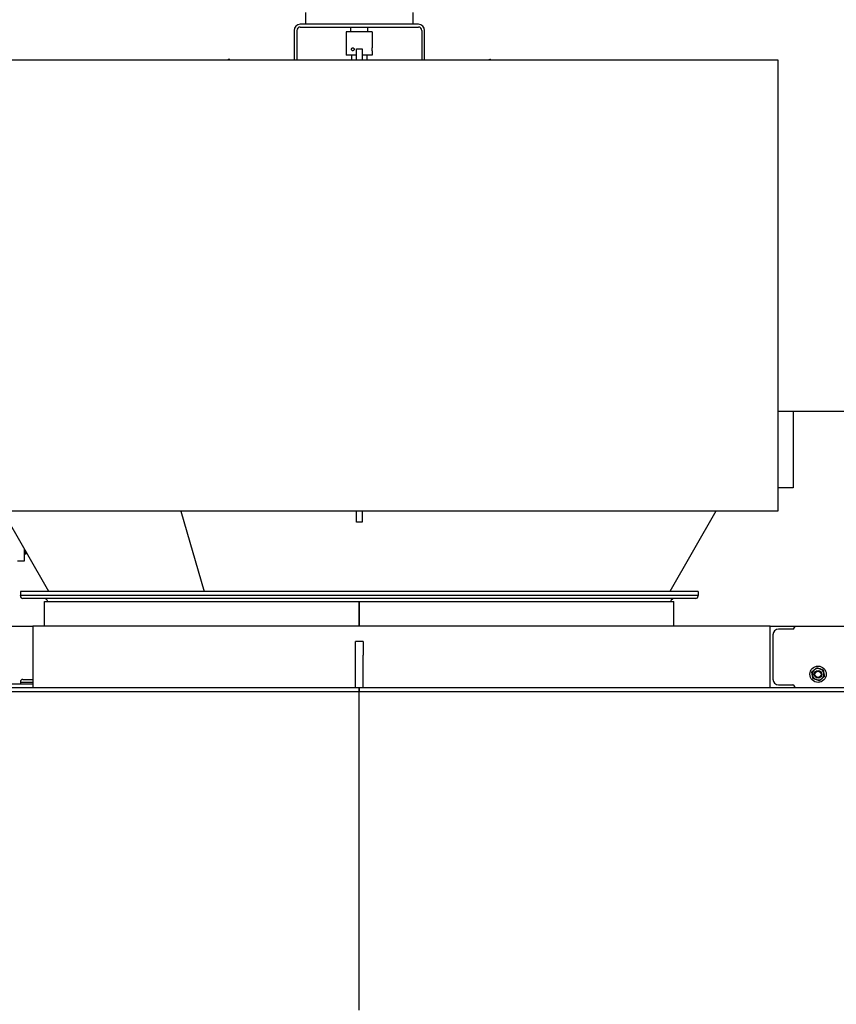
# Model space of a CAD drawing. Header units: inches. Extents: x 24 to 1128, y -69 to 748.
# Tile 310 of 656: x 397 to 450, y 614 to 678. Entities that reach past the tile are written whole.
import ezdxf

# ---------------------------------------------------------------- set-up
doc = ezdxf.new("R2010")
doc.units = ezdxf.units.IN
doc.header["$LTSCALE"] = 32
doc.header["$MEASUREMENT"] = 0
doc.layers.add('Dimension (ANSI)', color=7, linetype='Continuous', lineweight=25)
doc.layers.add('Visible (ANSI)', color=7, linetype='Continuous', lineweight=30)
doc.styles.add('Note Text (ANSI)', font='tahoma.ttf')
doc.dimstyles.new('SB Fraction-16 (ANSI)', dxfattribs={"dimscale": 32, "dimtxt": 0.125, "dimasz": 0.098425, "dimexe": 0.125, "dimexo": 0.0625, "dimgap": 0.031496, "dimtad": 0, "dimtih": 1, "dimtoh": 1, "dimdec": 4, "dimrnd": 1e-08, "dimzin": 0, "dimdsep": 46, "dimlunit": 5, "dimtxsty": 'Note Text (ANSI)', "dimcen": 0.09, "dimdle": 0.393701, "dimclrd": 256, "dimclre": 256, "dimclrt": 256, "dimadec": 0, "dimazin": 3, "dimtfac": 0.96, "dimtofl": 0, "dimtmove": 0, "dimatfit": 3, "dimfxl": 1, "dimfrac": 2, "dimtolj": 1, "dimtzin": 12, "dimlwd": -1, "dimlwe": -1, "dimarcsym": 0})

# ---------------------------------------------------------------- blocks, each defined once
blk = doc.blocks.new('*D18')
at = {"layer": 'Defpoints', "color": 0, "transparency": 16777216}
for p in [(496.281, 687.669), (344.474, 549.669), (496.281, 549.669)]:
    blk.add_point(p, dxfattribs=at)
at = {"layer": 'Dimension (ANSI)', "transparency": 16777216}
for p, q in [((494.281, 687.669), (340.474, 687.669)), ((344.474, 684.519), (344.474, 621.768)), ((344.474, 552.818), (344.474, 615.569)), ((494.281, 549.669), (340.474, 549.669))]:
    blk.add_line(p, q, dxfattribs=at)
for points in [[(343.949, 684.519), (344.999, 684.519), (344.474, 687.669)], [(343.949, 552.818), (344.999, 552.818), (344.474, 549.669)]]:
    blk.add_solid(points, dxfattribs=at)
at = {"layer": 'Dimension (ANSI)', "transparency": 16777216, "insert": (340.372, 620.76), "char_height": 4, "attachment_point": 1, "style": 'Note Text (ANSI)'}
blk.add_mtext('\\A1;138', dxfattribs=at)

msp = doc.modelspace()

# ---------------------------------------------------------------- linework, layer by layer
at = {"layer": 'Visible (ANSI)'}
for p, q in [((415.46313, 678.6195), (415.46313, 677.85115)), ((422.47313, 677.85115), (422.47313, 678.6195)), ((422.82038, 677.85115), (415.11588, 677.85115)), ((415.11588, 677.67215), (422.82038, 677.67215)), ((418.41813, 677.35115), (418.41813, 677.67215)), ((419.51813, 677.35115), (419.51813, 677.67215)), ((414.71813, 677.4534), (414.71813, 675.54353)), ((414.89713, 677.4534), (414.89713, 675.54353)), ((419.81188, 677.35115), (418.12438, 677.35115)), ((418.12438, 677.35115), (418.12438, 675.85115)), ((419.81188, 677.35115), (419.81188, 676.32415)), ((423.03913, 677.4534), (423.03913, 675.54353)), ((423.21813, 675.54353), (423.21813, 677.4534)), ((418.78063, 675.54353), (418.78063, 676.26228)), ((418.78063, 676.26228), (419.15563, 676.26228)), ((419.15563, 676.26228), (419.15563, 675.54353)), ((410.53063, 675.56353), (410.46813, 675.56353)), ((410.53063, 675.54353), (410.53063, 675.56353)), ((418.78063, 675.85115), (418.12438, 675.85115)), ((418.46813, 675.85115), (418.46813, 675.54353)), ((419.81188, 675.85115), (419.15563, 675.85115)), ((419.46813, 675.85115), (419.46813, 675.54353)), ((419.81188, 676.12815), (419.81188, 675.85115)), ((427.40563, 675.56353), (427.46813, 675.56353)), ((427.40563, 675.54353), (427.40563, 675.56353)), ((391.71813, 675.54353), (446.21813, 675.54353)), ((446.21813, 675.54353), (446.21813, 646.16853)), ((446.21813, 652.66853), (447.21813, 652.66853)), ((447.21813, 652.66853), (457.15563, 652.66853)), ((447.21813, 652.66853), (447.21813, 647.66853)), ((447.21813, 647.66853), (446.21813, 647.66853)), ((446.21813, 646.16853), (391.71813, 646.16853)), ((398.75068, 640.91853), (395.74768, 646.16853)), ((407.35791, 646.16853), (408.85941, 640.91853)), ((407.35791, 646.16853), (408.85941, 640.91853)), ((418.78063, 645.44978), (418.78063, 646.16853)), ((419.15563, 646.16853), (419.15563, 645.44978)), ((442.18858, 646.16853), (439.18558, 640.91853)), ((442.18858, 646.16853), (439.18558, 640.91853)), ((419.15563, 645.44978), (418.78063, 645.44978)), ((397.15863, 642.91603), (397.15863, 643.70184)), ((397.25563, 643.35251), (397.25563, 643.53226)), ((396.71863, 642.91603), (397.15863, 642.91603)), ((397.25563, 643.35251), (397.15863, 643.35251)), ((397.25563, 643.50876), (397.283, 643.46136)), ((397.302, 643.45119), (397.28913, 643.45119)), ((441.03063, 640.91853), (396.90563, 640.91853)), ((396.90563, 640.91853), (396.90563, 640.66853)), ((441.03063, 640.66853), (396.90563, 640.66853)), ((441.03063, 640.66853), (396.90563, 640.66853)), ((396.90563, 640.63733), (396.90563, 640.66853)), ((440.87433, 640.48103), (397.06193, 640.48103)), ((441.03063, 640.91853), (441.03063, 640.66853)), ((441.03063, 640.63733), (441.03063, 640.66853)), ((398.47663, 640.28333), (418.95237, 640.28333)), ((398.47663, 638.66853), (398.47663, 640.28333)), ((418.9525, 640.28333), (418.95237, 640.28333)), ((418.95237, 638.66853), (418.95237, 640.28333)), ((418.9525, 638.66853), (418.9525, 640.28333)), ((418.9839, 640.28333), (418.98376, 640.28333)), ((418.98376, 638.66853), (418.98376, 640.28333)), ((418.9839, 640.28333), (439.45963, 640.28333)), ((418.9839, 638.66853), (418.9839, 640.28333)), ((439.45963, 638.66853), (439.45963, 640.28333)), ((392.21813, 638.66853), (397.71813, 638.66853)), ((397.71813, 638.66853), (397.71813, 634.66853)), ((445.71813, 638.66853), (397.71813, 638.66853)), ((445.71813, 638.66853), (447.30213, 638.66853)), ((445.71813, 635.16853), (445.71813, 638.66853)), ((447.21013, 638.48453), (446.27013, 638.48453)), ((447.30213, 638.66853), (447.30213, 638.57653)), ((447.30213, 638.66853), (471.28063, 638.66853)), ((445.90213, 638.11653), (445.90213, 635.22053)), ((418.71813, 636.79353), (418.71813, 637.66853)), ((419.21813, 637.66853), (418.71813, 637.66853)), ((419.21813, 637.66853), (419.21813, 636.79353)), ((418.71813, 634.66853), (418.71813, 636.79353)), ((419.21813, 634.66853), (419.21813, 636.79353)), ((397.06193, 635.21063), (397.71813, 635.21063)), ((384.46443, 634.66853), (397.71813, 634.66853)), ((392.71813, 634.91853), (397.71813, 634.91853)), ((396.90563, 635.05433), (396.90563, 635.02313)), ((396.90563, 635.02313), (397.71813, 635.02313)), ((396.90563, 635.02313), (396.90563, 634.91853)), ((396.90563, 635.02313), (397.71813, 635.02313)), ((396.90563, 635.02313), (396.90563, 634.91853)), ((397.71813, 634.66853), (397.86824, 634.66853)), ((397.86824, 634.66853), (418.96555, 634.66853)), ((418.96555, 634.66853), (418.96813, 634.66853)), ((418.96813, 634.41853), (418.96813, 634.66853)), ((418.96813, 634.66853), (418.96813, 634.41853)), ((418.96813, 634.66853), (466.99154, 634.66853)), ((445.71813, 634.66853), (445.71813, 635.16853)), ((446.27013, 634.85253), (447.21013, 634.85253)), ((447.30213, 634.76053), (447.30213, 634.66853)), ((384.21443, 634.41853), (418.94495, 634.41853)), ((418.94495, 634.41853), (418.94495, 613.66853)), ((418.94495, 634.41853), (467.24154, 634.41853)), ((418.94495, 634.41853), (418.94495, 613.66853))]:
    msp.add_line(p, q, dxfattribs=at)
for radius in [0.53125, 0.25014, 0.25, 0.20281]:
    msp.add_circle((448.84313, 635.54353), radius, dxfattribs=at)
for centre, radius, start, end in [((415.11588, 677.4534), 0.39775, 90, 180), ((415.11588, 677.4534), 0.21875, 90, 180), ((422.82038, 677.4534), 0.39775, 0, 90), ((422.82038, 677.4534), 0.21875, 0, 90), ((410.46813, 675.43853), 0.125, 90, 122.8598804), ((427.46813, 675.43853), 0.125, 57.1401196, 90), ((397.06193, 640.63733), 0.1563, 180, 270), ((398.40563, 640.16853), 0.3125, 21.5528935, 90), ((439.53063, 640.16853), 0.3125, 90, 158.4471065), ((440.87433, 640.63733), 0.1563, 270, 0), ((446.27013, 638.11653), 0.368, 90, 180), ((447.21013, 638.57653), 0.092, 270, 0), ((448.84313, 635.54353), 0.375, 130.1606799, 190.1606799), ((448.84313, 635.54353), 0.375, 70.1606799, 130.1606799), ((448.84313, 635.54353), 0.375, 10.1606799, 70.1606799), ((397.06193, 635.05433), 0.1563, 90, 180), ((446.27013, 635.22053), 0.368, 180, 270), ((448.84313, 635.54353), 0.375, 190.1606799, 250.1606799), ((448.84313, 635.54353), 0.375, 250.1606799, 310.1606799), ((448.84313, 635.54353), 0.375, 310.1606799, 10.1606799), ((447.21013, 634.76053), 0.092, 0, 90)]:
    msp.add_arc(centre, radius, start, end, dxfattribs=at)
for points, knots in [([(418.54626, 676.12815), (418.53559, 676.12815), (418.52437, 676.13061), (418.504, 676.14062), (418.49484, 676.14816), (418.4805, 676.16555), (418.47435, 676.17656), (418.46623, 676.2007), (418.46424, 676.21383), (418.46424, 676.22615), (418.46424, 676.23847), (418.46623, 676.2516), (418.47435, 676.27574), (418.4805, 676.28675), (418.49484, 676.30414), (418.504, 676.31168), (418.52437, 676.32169), (418.53559, 676.32415), (418.54626, 676.32415)], [1.126270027, 1.126270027, 1.126270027, 1.126270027, 1.220125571, 1.220125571, 1.313981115, 1.313981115, 1.407837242, 1.407837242, 1.501693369, 1.501693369, 1.501693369, 1.595549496, 1.595549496, 1.689405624, 1.689405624, 1.783261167, 1.783261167, 1.877116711, 1.877116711, 1.877116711, 1.877116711]), ([(418.54626, 676.32415), (418.55692, 676.32415), (418.56844, 676.32169), (418.58989, 676.31168), (418.59981, 676.30414), (418.61558, 676.28675), (418.6225, 676.27574), (418.6317, 676.2516), (418.63398, 676.23847), (418.63398, 676.21383), (418.6317, 676.2007), (418.6225, 676.17656), (418.61558, 676.16555), (418.59981, 676.14816), (418.58989, 676.14062), (418.56844, 676.13061), (418.55692, 676.12815), (418.54626, 676.12815)], [0.375423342, 0.375423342, 0.375423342, 0.375423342, 0.469278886, 0.469278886, 0.56313443, 0.56313443, 0.656990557, 0.656990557, 0.750846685, 0.750846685, 0.844702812, 0.844702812, 0.938558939, 0.938558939, 1.032414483, 1.032414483, 1.126270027, 1.126270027, 1.126270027, 1.126270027]), ([(419.81188, 676.12815), (419.81188, 676.12815), (419.81159, 676.13061), (419.81051, 676.14062), (419.80975, 676.14816), (419.80832, 676.16555), (419.80755, 676.17656), (419.80647, 676.2007), (419.80617, 676.21383), (419.80617, 676.22615), (419.80617, 676.23847), (419.80647, 676.2516), (419.80755, 676.27574), (419.80832, 676.28675), (419.80975, 676.30414), (419.81051, 676.31168), (419.81159, 676.32169), (419.81188, 676.32415), (419.81188, 676.32415)], [1.126270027, 1.126270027, 1.126270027, 1.126270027, 1.220125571, 1.220125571, 1.313981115, 1.313981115, 1.407837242, 1.407837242, 1.501693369, 1.501693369, 1.501693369, 1.595549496, 1.595549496, 1.689405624, 1.689405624, 1.783261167, 1.783261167, 1.877116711, 1.877116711, 1.877116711, 1.877116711])]:
    msp.add_open_spline(points, degree=3, knots=knots, dxfattribs=at)
for points, weights in [([(397.26088, 643.52308), (397.26871, 643.48929), (397.28913, 643.45119)], [1.01820828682, 1.02279792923, 1]), ([(397.28913, 643.45119), (397.2859, 643.45634), (397.283, 643.46136)], [1, 1.00353685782, 1.0064145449]), ([(448.43582, 635.69049), (448.52449, 635.76532), (448.60128, 635.83012)], [1, 1.0379548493, 1]), ([(448.60128, 635.83012), (448.67807, 635.89492), (448.76675, 635.96975)], [1, 1.0379548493, 1]), ([(448.76675, 635.96975), (448.87588, 635.93037), (448.9704, 635.89627)], [1, 1.0379548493, 1]), ([(448.9704, 635.89627), (449.06492, 635.86217), (449.17406, 635.82279)], [1, 1.0379548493, 1]), ([(449.17406, 635.82279), (449.19453, 635.70859), (449.21225, 635.60968)], [1, 1.0379548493, 1]), ([(448.47401, 635.47738), (448.45629, 635.57628), (448.43582, 635.69049)], [1, 1.0379548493, 1]), ([(448.51221, 635.26427), (448.49174, 635.37847), (448.47401, 635.47738)], [1, 1.0379548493, 1]), ([(448.71586, 635.19079), (448.62135, 635.22489), (448.51221, 635.26427)], [1, 1.0379548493, 1]), ([(448.91952, 635.11731), (448.81038, 635.15669), (448.71586, 635.19079)], [1, 1.0379548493, 1]), ([(449.08498, 635.25694), (449.00819, 635.19214), (448.91952, 635.11731)], [1, 1.0379548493, 1]), ([(449.25045, 635.39657), (449.16177, 635.32174), (449.08498, 635.25694)], [1, 1.0379548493, 1]), ([(449.21225, 635.60968), (449.22998, 635.51078), (449.25045, 635.39657)], [1, 1.0379548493, 1])]:
    msp.add_rational_spline(points, weights, degree=2, dxfattribs=at)

# ---------------------------------------------------------------- dimensions: what is measured, and where the dimension line sits
at = {"layer": 'Dimension (ANSI)'}
dim = msp.add_linear_dim(base=(344.47435, 549.66853), p1=(496.28063, 687.66853), p2=(496.28063, 549.66853), angle=90, dimstyle='SB Fraction-16 (ANSI)', override={"dimgap": 0.031496, "dimdec": 4, "dimtol": 0, "dimlim": 0, "dimtp": 0, "dimtm": 0, "dimtdec": 2, "dimatfit": 1}, dxfattribs=at)
dim.commit()
dim.dimension.update_dxf_attribs({"geometry": '*D18', "text_midpoint": (344.47435, 618.66853), "dimtype": 160})

doc.saveas('drawing.dxf')
